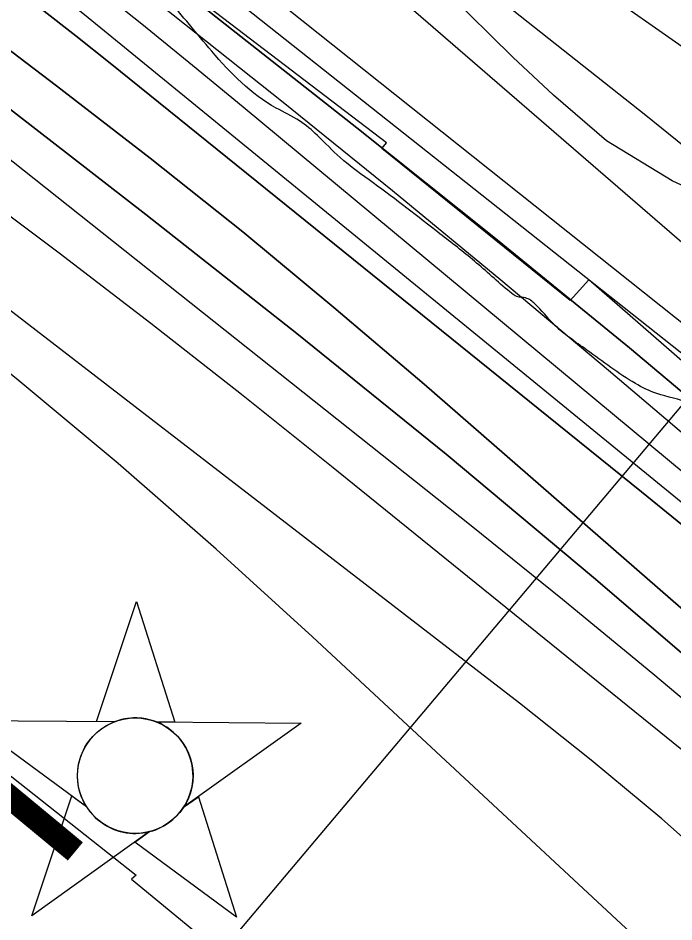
# Model space of a CAD drawing. Extents: x 3355677 to 3393573, y 612928 to 638357.
# Drawn here: x 3375969.7 to 3376316.4, y 620346 to 620823.9 of the extents above; entities that cross this region are included whole.
import ezdxf

# ---------------------------------------------------------------- set-up
doc = ezdxf.new("R2010")
doc.units = 0
for name, color, linetype in [('V-CHAN-NAID', 7, 'Continuous'), ('V-RIVR-EDGE', 7, 'Continuous'), ('V-RIVR-RANG', 7, 'Continuous'), ('V-RRAP-RVMT', 7, 'Continuous'), ('V-SITE-VEGE', 7, 'Continuous'), ('V-TOPO-DPTH', 7, 'Continuous'), ('V-TOPO-MAJR', 7, 'Continuous'), ('V-TOPO-MINR', 7, 'Continuous'), ('V-TOPO-WATR', 7, 'Continuous')]:
    doc.layers.add(name, color=color, linetype=linetype)

msp = doc.modelspace()

# ---------------------------------------------------------------- linework, layer by layer
at = {"layer": 'V-CHAN-NAID'}
for points in [[(3376020.72, 620451.83), (3376011.14, 620451.9), (3376032.26, 620515.38), (3376052.48, 620451.61), (3376042.9, 620451.68), (3376041.32, 620452.25), (3376039.23, 620452.87), (3376037.19, 620453.32), (3376035.15, 620453.63), (3376033.98, 620453.75), (3376032.45, 620453.83), (3376030.73, 620453.83), (3376029.36, 620453.76), (3376027.45, 620453.55), (3376026.08, 620453.33), (3376024.3, 620452.95), (3376022.77, 620452.53), (3376021.74, 620452.2)], [(3376020.72, 620451.83), (3375944.23, 620452.37), (3376005.8, 620406.97), (3376004.68, 620408.88), (3376003.87, 620410.51), (3376003.05, 620412.48), (3376002.35, 620414.53), (3376001.99, 620415.86), (3376001.63, 620417.48), (3376001.38, 620418.93), (3376001.19, 620420.53), (3376001.08, 620422.26), (3376001.07, 620423.84), (3376001.18, 620425.92), (3376001.36, 620427.54), (3376001.75, 620429.74), (3376002.24, 620431.66), (3376002.84, 620433.55), (3376003.49, 620435.23), (3376004.22, 620436.82), (3376005.04, 620438.35), (3376006.1, 620440.09), (3376007.13, 620441.56), (3376008.13, 620442.83), (3376009.13, 620443.97), (3376010.44, 620445.31), (3376011.49, 620446.27), (3376013.21, 620447.67), (3376014.42, 620448.54), (3376016.1, 620449.61), (3376017.84, 620450.56), (3376019.28, 620451.24)], [(3376042.9, 620451.68), (3376119.39, 620451.13), (3376057.19, 620406.61), (3376058.1, 620408.1), (3376059.08, 620409.95), (3376059.79, 620411.53), (3376060.53, 620413.49), (3376061.08, 620415.27), (3376061.47, 620416.91), (3376061.83, 620418.92), (3376062.02, 620420.49), (3376062.14, 620422.7), (3376062.11, 620424.76), (3376061.93, 620426.98), (3376061.66, 620428.74), (3376061.17, 620430.97), (3376060.53, 620433.11), (3376059.78, 620435.09), (3376059.13, 620436.54), (3376058.12, 620438.45), (3376057.06, 620440.17), (3376055.85, 620441.88), (3376054.59, 620443.42), (3376053.31, 620444.78), (3376051.68, 620446.31), (3376049.94, 620447.72), (3376048.26, 620448.9), (3376046.37, 620450.03), (3376044.9, 620450.8)], [(3376039.16, 620393.7), (3375976.95, 620349.18), (3375998.08, 620412.67), (3376005.8, 620406.97), (3376006.43, 620406.01), (3376007.81, 620404.15), (3376009.03, 620402.74), (3376010.49, 620401.23), (3376011.88, 620399.98), (3376013.34, 620398.83), (3376014.74, 620397.84), (3376016.42, 620396.8), (3376018.13, 620395.89), (3376019.92, 620395.08), (3376021.37, 620394.53), (3376023, 620394), (3376025.22, 620393.43), (3376026.75, 620393.15), (3376028.78, 620392.89), (3376030.32, 620392.78), (3376032.18, 620392.76), (3376033.87, 620392.84), (3376035.58, 620393.02), (3376037.48, 620393.33)], [(3376057.19, 620406.61), (3376064.98, 620412.19), (3376085.21, 620348.41), (3376031.36, 620388.12), (3376039.16, 620393.7), (3376040.82, 620394.18), (3376042.43, 620394.74), (3376044.59, 620395.65), (3376046.33, 620396.54), (3376048.19, 620397.65), (3376049.93, 620398.86), (3376051.48, 620400.11), (3376052.77, 620401.28), (3376054.16, 620402.7), (3376055.36, 620404.1), (3376056.48, 620405.57)]]:
    msp.add_lwpolyline(points, close=True, dxfattribs=at)
msp.add_circle((3376031.61, 620423.3), 30.54, dxfattribs=at)
at = {"layer": 'V-RIVR-EDGE'}
msp.add_spline([(3378516.49, 618361.05), (3378507.6, 618370.69), (3378490.73, 618386.23), (3378471.74, 618402.14), (3378446.08, 618427.92), (3378423.59, 618453.7), (3378402.15, 618477.72), (3378364.89, 618515.51), (3378349.43, 618530.35), (3378342.04, 618535.3), (3378334.65, 618539.2), (3378327.62, 618546.97), (3378322.71, 618554.38), (3378318.84, 618559.67), (3378306.54, 618572.39), (3378288.96, 618586.53), (3378281.23, 618596.41), (3378275.96, 618603.83), (3378258.04, 618621.84), (3378254.18, 618629.96), (3378247.86, 618638.78), (3378236.96, 618650.79), (3378233.81, 618657.14), (3378231.35, 618661.38), (3378222.57, 618670.56), (3378197.97, 618699.87), (3378183.21, 618714), (3378173.72, 618726.71), (3378162.47, 618734.49), (3378158.95, 618737.67), (3378158.61, 618741.54), (3378158.26, 618744.72), (3378155.81, 618749.66), (3378152.29, 618753.19), (3378146.31, 618755.67), (3378143.5, 618758.85), (3378140, 618769.43), (3378130.53, 618786.72), (3378121.05, 618799.43), (3378116.48, 618802.96), (3378111.54, 618803.33), (3378106.96, 618803.69), (3378107.68, 618808.27), (3378105.22, 618811.8), (3378096.08, 618818.87), (3378090.1, 618823.82), (3378078.84, 618830.54), (3378077.08, 618832.66), (3378071.83, 618844.3), (3378067.97, 618853.12), (3378067.98, 618856.29), (3378066.58, 618858.76), (3378058.13, 618863.01), (3378052.16, 618871.83), (3378044.1, 618888.77), (3378037.43, 618898.65), (3378027.59, 618911.01), (3378012.81, 618918.45), (3378000.84, 618924.11), (3377993.11, 618932.59), (3377988.55, 618941.06), (3377985.4, 618949.52), (3377982.24, 618954.46), (3377974.51, 618963.29), (3377969.24, 618967.89), (3377966.79, 618973.88), (3377960.81, 618977.77), (3377955.52, 618978.84), (3377954.83, 618983.07), (3377951.31, 618985.9), (3377937.58, 618991.22), (3377933.72, 618995.46), (3377918.25, 619012.76), (3377900.33, 619032.19), (3377899.99, 619037.47), (3377897.54, 619041.71), (3377893.67, 619045.59), (3377886.27, 619044.91), (3377882.39, 619044.92), (3377878.87, 619047.39), (3377875.72, 619053.74), (3377866.93, 619063.28), (3377843.02, 619083.78), (3377840.22, 619089.42), (3377839.18, 619096.12), (3377836.71, 619097.89), (3377833.19, 619098.25), (3377832.49, 619100.01), (3377831.44, 619103.89), (3377828.98, 619106.01), (3377820.18, 619110.97), (3377809.64, 619121.21), (3377795.58, 619135.69), (3377778.71, 619154.76), (3377773.79, 619160.41), (3377758.67, 619171.37), (3377751.64, 619178.79), (3377734.41, 619195.04), (3377715.08, 619215.53), (3377698.93, 619236.36), (3377689.44, 619246.6), (3377686.28, 619253.66), (3377675.73, 619259.67), (3377669.05, 619265.33), (3377666.24, 619269.92), (3377662.02, 619272.39), (3377656.38, 619274.17), (3377649.7, 619279.47), (3377628.6, 619296.08), (3377619.46, 619304.56), (3377610.32, 619314.45), (3377594.85, 619326.47), (3377585.71, 619336.01), (3377577.62, 619344.49), (3377561.44, 619355.45), (3377551.95, 619364.63), (3377544.22, 619374.17), (3377540.72, 619384.04), (3377539.32, 619385.81), (3377536.15, 619386.87), (3377528.75, 619389.01), (3377525.59, 619391.83), (3377523.49, 619398.53), (3377519.99, 619409.11), (3377509.1, 619421.12), (3377504.18, 619425.71), (3377489.74, 619431.04), (3377482.35, 619435.28), (3377478.49, 619440.93), (3377476.38, 619443.05), (3377471.46, 619446.94), (3377465.14, 619455.41), (3377463.39, 619460), (3377454.25, 619470.59), (3377432.47, 619495.66), (3377419.12, 619513.31), (3377396.28, 619540.15), (3377376.96, 619562.4), (3377360.09, 619581.12), (3377353.41, 619589.94), (3377348.5, 619598.76), (3377341.83, 619607.59), (3377323.55, 619623.49), (3377313.35, 619633.38), (3377305.61, 619638.33), (3377297.52, 619644.7), (3377297.53, 619647.87), (3377297.54, 619650.69), (3377294.03, 619656.69), (3377285.24, 619666.58), (3377279.28, 619677.16), (3377274.01, 619683.52), (3377265.56, 619688.47), (3377258.89, 619694.83), (3377253.62, 619705.06), (3377251.89, 619714.93), (3377248.03, 619720.93), (3377245.57, 619724.46), (3377241.7, 619727.64), (3377232.89, 619728.37), (3377223.38, 619730.86), (3377212.47, 619733.35), (3377204.37, 619737.6), (3377200.86, 619740.08), (3377195.22, 619741.15), (3377185.71, 619741.17), (3377172.33, 619748.61), (3377155.8, 619761.33), (3377143.16, 619778.28), (3377132.62, 619792.4), (3377131.93, 619797.33), (3377130.18, 619802.27), (3377123.51, 619811.1), (3377116.49, 619822.04), (3377110.17, 619832.98), (3377098.6, 619854.85), (3377095.09, 619862.97), (3377087.73, 619876.73), (3377081.41, 619884.85), (3377075.78, 619891.2), (3377063.5, 619909.91), (3377063.15, 619913.08), (3377058.59, 619921.55), (3377041.74, 619947.67), (3377035.78, 619957.9), (3377024.88, 619970.26), (3377017.51, 619982.26), (3377008.73, 619991.09), (3377000.99, 619999.22), (3376998.89, 620003.1), (3376997.85, 620008.39), (3376993.28, 620014.39), (3376981.69, 620029.57), (3376966.57, 620041.59), (3376947.93, 620056.08), (3376931.04, 620066.69), (3376914.5, 620075.54), (3376905.71, 620081.91), (3376896.22, 620095.67), (3376889.56, 620109.08), (3376877.63, 620128.14), (3376863.24, 620153.19), (3376850.61, 620175.78), (3376840.44, 620195.18), (3376834.13, 620206.12), (3376830.62, 620213.88), (3376827.11, 620219.88), (3376766.3, 620280.64), (3376733.96, 620311.73), (3376710.76, 620332.22), (3376680.51, 620356.61), (3376664.69, 620368.98), (3376652.37, 620376.06), (3376623.52, 620393.4), (3376605.58, 620405.78), (3376585.52, 620418.86), (3376578.14, 620424.17), (3376571.8, 620428.06), (3376565.46, 620427.02), (3376541.18, 620440.12), (3376536.96, 620446.47), (3376535.22, 620453.17), (3376537.71, 620461.97), (3376537.72, 620466.2), (3376535.61, 620469.03), (3376529.98, 620470.8), (3376523.63, 620470.11), (3376520.11, 620471.53), (3376509.21, 620481.07), (3376501.13, 620489.55), (3376495.52, 620499.78), (3376489.55, 620510.72), (3376487.1, 620514.95), (3376486.05, 620518.13), (3376484.29, 620520.6), (3376464.95, 620537.91), (3376449.83, 620547.47), (3376433.64, 620556.31), (3376408.32, 620577.17), (3376393.54, 620585.66), (3376376.29, 620593.81), (3376351.66, 620606.2), (3376335.11, 620613.29), (3376324.56, 620620.01), (3376307.31, 620625.34), (3376296.04, 620630.65), (3376270.36, 620648.34), (3376252.78, 620662.12), (3376242.94, 620672.72), (3376238.01, 620675.9), (3376233.43, 620676.62), (3376229.56, 620679.09), (3376210.93, 620695.35), (3376192.64, 620709.84), (3376157.47, 620736.71), (3376139.88, 620750.14), (3376127.93, 620761.8), (3376118.44, 620769.58), (3376106.12, 620776.3), (3376072.01, 620806.34), (3376048.47, 620834.23), (3376004.89, 620878.04), (3375983.1, 620902.76), (3375960.97, 620929.59), (3375953.95, 620939.83), (3375949.03, 620948.3), (3375944.83, 620957.82), (3375936.05, 620971.59), (3375912.87, 621001.6), (3375906.89, 621006.9), (3375899.52, 621016.43), (3375896.01, 621023.48), (3375881.26, 621042.55), (3375856.32, 621075.38), (3375835.59, 621097.28), (3375809.57, 621122.72), (3375786.01, 621142.15), (3375742.74, 621169.75), (3375706.5, 621193.09), (3375654.8, 621233.74), (3375605.57, 621273.68), (3375571.82, 621307.24), (3375559.88, 621321.37), (3375554.61, 621330.89), (3375550.75, 621336.89), (3375547.94, 621339.72), (3375541.25, 621342.56), (3375536.33, 621345.74), (3375533.51, 621347.86), (3375528.24, 621352.81), (3375524.03, 621359.16), (3375521.22, 621361.99), (3375518.76, 621365.16), (3375514.54, 621369.76), (3375499.05, 621375.43), (3375478.63, 621382.53), (3375451.52, 621393.17), (3375434.62, 621398.5), (3375424.77, 621404.51), (3375412.44, 621407.36), (3375405.76, 621410.55), (3375395.2, 621414.45), (3375385.69, 621417.29), (3375374.07, 621420.49), (3375363.5, 621420.87), (3375351.51, 621419.14), (3375336.69, 621411.07), (3375326.11, 621405.81), (3375315.54, 621405.48), (3375306.73, 621408.33), (3375297.58, 621412.93), (3375285.62, 621419.3), (3375281.41, 621425.65), (3375276.14, 621431.66), (3375271.91, 621433.78), (3375264.16, 621435.21), (3375259.93, 621435.22), (3375254.65, 621435.24), (3375251.48, 621435.24), (3375245.49, 621436.31), (3375239.86, 621437.74), (3375215.21, 621444.49), (3375187.39, 621452.67), (3375156.75, 621461.2), (3375150.77, 621464.74), (3375147.25, 621465.8), (3375142.67, 621466.87), (3375137.39, 621467.94), (3375132.1, 621468.31), (3375129.64, 621468.32), (3375105.35, 621477.18), (3375084.93, 621485.69), (3375080.36, 621489.23), (3375075.08, 621491.35), (3375067.33, 621492.43), (3375058.88, 621497.03), (3375037.06, 621506.95), (3374951.91, 621556.5), (3374890.69, 621595.76), (3374838.99, 621635), (3374815.41, 621649.51), (3374801.34, 621657.65)], degree=3, dxfattribs=at)
at = {"layer": 'V-RIVR-RANG'}
msp.add_line((3376652.61, 621013.66), (3375944.1, 620172.21), dxfattribs=at)
at = {"layer": 'V-RRAP-RVMT'}
for p, q in [((3376164.36, 620757.83), (3376056.96, 620839.92)), ((3376161.99, 620754.97), (3376164.36, 620757.83)), ((3376261.56, 620674.54), (3376161.99, 620754.97)), ((3376271.47, 620685.52), (3376261.56, 620674.54)), ((3376376.18, 620593.98), (3376271.47, 620685.52)), ((3375921.26, 620458.16), (3376032.16, 620370.69)), ((3376032.16, 620370.69), (3376029.59, 620368.63)), ((3376029.59, 620368.63), (3376115.87, 620297.84))]:
    msp.add_line(p, q, dxfattribs=at)
at = {"layer": 'V-SITE-VEGE'}
msp.add_lwpolyline([(3376669.45, 620648.22), (3376629.16, 620620.01), (3376603.63, 620610.94), (3376576.88, 620606.61), (3376551.86, 620611.22), (3376523.25, 620619.38), (3376468.95, 620644.64), (3376415.76, 620683.59), (3376385.27, 620706.61), (3376354.85, 620719.52), (3376315.47, 620737.73), (3376280.83, 620758.94), (3376252.72, 620783.16), (3376231.18, 620803.27), (3376196.46, 620837.57)], dxfattribs=at)
at = {"layer": 'V-TOPO-DPTH'}
for points in [[(3376892.47, 620016.68), (3376573.41, 620371.98), (3376564.86, 620380.06), (3376556.2, 620388), (3376547.35, 620395.75), (3376538.39, 620403.37), (3376088.7, 620776.85), (3376061.95, 620798.86), (3376035.07, 620820.71), (3376007.98, 620842.31), (3375980.77, 620863.75), (3375935.08, 620899.39), (3375930.58, 620902.85), (3375926.05, 620906.25), (3375921.46, 620909.59), (3375916.83, 620912.87), (3375876.61, 620940.98), (3375851.78, 620958.17), (3375826.84, 620975.21), (3375801.75, 620992.02), (3375776.56, 621008.69), (3375168.27, 621407.35)], [(3376892.47, 620016.68), (3376573.41, 620371.98), (3376564.86, 620380.06), (3376556.2, 620388), (3376547.35, 620395.75), (3376538.39, 620403.37), (3376088.7, 620776.85), (3376061.95, 620798.86), (3376035.07, 620820.71), (3376007.98, 620842.31), (3375980.77, 620863.75), (3375935.08, 620899.39), (3375930.58, 620902.85), (3375926.05, 620906.25), (3375921.46, 620909.59), (3375916.83, 620912.87), (3375876.61, 620940.98), (3375851.78, 620958.17), (3375826.84, 620975.21), (3375801.75, 620992.02), (3375776.56, 621008.69), (3375168.27, 621407.35)], [(3377196.86, 619789.73), (3376629.45, 620400.83), (3376612.91, 620417.53), (3376596.2, 620434.03), (3376579.21, 620450.26), (3376562.03, 620466.29), (3376544.56, 620481.99), (3376526.87, 620497.45), (3376508.86, 620512.53), (3376490.64, 620527.35), (3376012.7, 620907.86), (3375986.52, 620928.29), (3375960.09, 620948.38), (3375933.27, 620967.95), (3375906.19, 620987.18), (3375484.06, 621280.81)], [(3375606.37, 621160.19), (3375691.17, 621102.89), (3375775.49, 621044.88), (3375911.53, 620950.05), (3375927.38, 620938.79), (3375943.09, 620927.35), (3375958.6, 620915.63), (3375973.97, 620903.73), (3376148.82, 620765.84), (3376221.1, 620707.99), (3376292.82, 620649.46), (3376363.68, 620589.9), (3376433.98, 620529.66), (3376536.16, 620440.81), (3376554.76, 620424.28), (3376573.12, 620407.49), (3376591.11, 620390.31), (3377053.83, 619864.54)], [(3375606.37, 621160.19), (3375691.17, 621102.89), (3375775.49, 621044.88), (3375911.53, 620950.05), (3375927.38, 620938.79), (3375943.09, 620927.35), (3375958.6, 620915.63), (3375973.97, 620903.73), (3376148.82, 620765.84), (3376221.1, 620707.99), (3376292.82, 620649.46), (3376363.68, 620589.9), (3376433.98, 620529.66), (3376536.16, 620440.81), (3376554.76, 620424.28), (3376573.12, 620407.49), (3376591.11, 620390.31), (3377053.83, 619864.54)], [(3375541.68, 621100.12), (3375622, 621045.96), (3375844.21, 620894.94), (3375867.08, 620879.14), (3375889.77, 620863.12), (3375912.22, 620846.74), (3375934.51, 620830.14), (3375990.04, 620788.11), (3376039.56, 620749.82), (3376088.53, 620710.86), (3376136.68, 620670.89), (3376184.29, 620630.25), (3376469.44, 620381.72), (3376492.29, 620361.29), (3376514.78, 620340.47), (3376536.74, 620319.08), (3376558.33, 620297.32), (3376672.9, 620178.87)], [(3375541.68, 621100.12), (3375622, 621045.96), (3375844.21, 620894.94), (3375867.08, 620879.14), (3375889.77, 620863.12), (3375912.22, 620846.74), (3375934.51, 620830.14), (3375990.04, 620788.11), (3376039.56, 620749.82), (3376088.53, 620710.86), (3376136.68, 620670.89), (3376184.29, 620630.25), (3376469.44, 620381.72), (3376492.29, 620361.29), (3376514.78, 620340.47), (3376536.74, 620319.08), (3376558.33, 620297.32), (3376672.9, 620178.87)], [(3376196.02, 620593.31), (3376116.97, 620657.14), (3376037.17, 620720.06), (3375900.19, 620826.14), (3375887.47, 620835.83), (3375874.64, 620845.39), (3375861.67, 620854.74), (3375848.6, 620863.96), (3375740.94, 620938.58), (3375673.7, 620984.62), (3375606.12, 621030.14)], [(3375606.12, 621030.14), (3375673.7, 620984.62), (3375740.94, 620938.58), (3375848.6, 620863.96), (3375861.67, 620854.74), (3375874.64, 620845.39), (3375887.47, 620835.83), (3375900.19, 620826.14), (3376037.17, 620720.06), (3376116.97, 620657.14), (3376196.02, 620593.31)], [(3375981.92, 620828.74), (3376000.17, 620814.45), (3376018.29, 620800.01), (3376250.08, 620613.08), (3376299.19, 620573.38), (3376348.25, 620533.62), (3376397.22, 620493.75), (3376446.13, 620453.81), (3376540.54, 620376.54), (3376542.19, 620375.17), (3376543.82, 620373.76), (3376546.98, 620370.86), (3376558.97, 620359.43), (3376566.4, 620352.12), (3376573.68, 620344.66), (3376580.73, 620336.98), (3376587.61, 620329.16), (3376593.19, 620322.62), (3376602.77, 620311.43), (3377065.84, 619787.52)], [(3377065.84, 619787.52), (3376602.77, 620311.43), (3376593.19, 620322.62), (3376587.61, 620329.16), (3376580.73, 620336.98), (3376573.68, 620344.66), (3376566.4, 620352.12), (3376558.97, 620359.43), (3376546.98, 620370.86), (3376543.82, 620373.76), (3376542.19, 620375.17), (3376540.54, 620376.54), (3376446.13, 620453.81), (3376397.22, 620493.75), (3376348.25, 620533.62), (3376299.19, 620573.38), (3376250.08, 620613.08), (3376018.29, 620800.01), (3376000.17, 620814.45), (3375981.92, 620828.74)], [(3376821.66, 619991.29), (3376535.03, 620296.72), (3376519.5, 620312.36), (3376503.72, 620327.72), (3376487.55, 620342.68), (3376471.12, 620357.38), (3376351.13, 620462), (3376273.95, 620528.11), (3376196.02, 620593.31)], [(3376196.02, 620593.31), (3376273.95, 620528.11), (3376351.13, 620462), (3376471.12, 620357.38), (3376487.55, 620342.68), (3376503.72, 620327.72), (3376519.5, 620312.36), (3376535.03, 620296.72), (3376821.66, 619991.29)]]:
    msp.add_lwpolyline(points, dxfattribs=at)
at = {"layer": 'V-TOPO-MAJR'}
for points in [[(3376683.28, 620572.93), (3376662.36, 620587.59), (3376556.41, 620653.44), (3376482.02, 620700.68), (3376408.26, 620748.88), (3376335.46, 620798.51), (3376263.3, 620849.09), (3376051.78, 621000.45), (3376036.1, 621011.84), (3376020.53, 621023.38), (3376005.13, 621035.15), (3375989.84, 621047.07), (3375416.31, 621597.65)], [(3376305.31, 620477.21), (3376257.42, 620516.51), (3376209.16, 620555.36), (3375871.87, 620823.1), (3375866.99, 620826.91), (3375862.07, 620830.66), (3375857.1, 620834.34), (3375852.08, 620837.96), (3375804.16, 620871.98), (3375774.99, 620892.34), (3375745.6, 620912.38), (3375715.9, 620931.94), (3375685.99, 620951.18), (3375378.01, 621145.79)], [(3376754.83, 620028.99), (3376590.84, 620213.83), (3376558.43, 620247.86), (3376511.71, 620296.1), (3376502.26, 620305.62), (3376492.65, 620314.97), (3376482.81, 620324.08), (3376472.81, 620333.03), (3376399.63, 620396.85), (3376352.66, 620437.25), (3376305.31, 620477.21)]]:
    msp.add_lwpolyline(points, dxfattribs=at)
at = {"layer": 'V-TOPO-MINR'}
for points in [[(3376892.47, 620016.68), (3376573.41, 620371.98), (3376564.86, 620380.06), (3376556.2, 620388), (3376547.35, 620395.75), (3376538.39, 620403.37), (3376088.7, 620776.85), (3376061.95, 620798.86), (3376035.07, 620820.71), (3376007.98, 620842.31), (3375980.77, 620863.75), (3375935.08, 620899.39), (3375930.58, 620902.85), (3375926.05, 620906.25), (3375921.46, 620909.59), (3375916.83, 620912.87), (3375876.61, 620940.98), (3375851.78, 620958.17), (3375826.84, 620975.21), (3375801.75, 620992.02), (3375776.56, 621008.69), (3375168.27, 621407.35)], [(3376674.39, 620447.69), (3376656.78, 620465.57), (3376638.89, 620483.13), (3376620.55, 620500.24), (3376601.91, 620517.03), (3376506.01, 620601.26), (3376438.67, 620659.3), (3376370.63, 620716.48), (3376301.54, 620772.39), (3376231.74, 620827.44), (3376032.82, 620981.34), (3376018.55, 620992.27), (3376004.2, 621003.11), (3375989.76, 621013.8), (3375975.24, 621024.41), (3375813.61, 621141.21), (3375720.6, 621207.12), (3375626.79, 621271.84), (3375531.79, 621334.8)], [(3376915.71, 619969.53), (3376595.99, 620336.39), (3376559.23, 620371.43), (3376554.42, 620375.92), (3376549.53, 620380.33), (3376544.54, 620384.63), (3376539.49, 620388.86), (3376006.78, 620823.97), (3375993.77, 620834.58), (3375980.74, 620845.16), (3375967.69, 620855.72), (3375954.62, 620866.26), (3375933.87, 620882.95), (3375931.16, 620885.11), (3375928.42, 620887.24), (3375925.66, 620889.33), (3375922.87, 620891.41), (3375920.06, 620893.44), (3375917.23, 620895.44), (3375914.38, 620897.41), (3375911.5, 620899.34), (3375268.37, 621326)], [(3377196.86, 619789.73), (3376629.45, 620400.83), (3376612.91, 620417.53), (3376596.2, 620434.03), (3376579.21, 620450.26), (3376562.03, 620466.29), (3376544.56, 620481.99), (3376526.87, 620497.45), (3376508.86, 620512.53), (3376490.64, 620527.35), (3376012.7, 620907.86), (3375986.52, 620928.29), (3375960.09, 620948.38), (3375933.27, 620967.95), (3375906.19, 620987.18), (3375484.06, 621280.81)], [(3377125.39, 619805.6), (3376607.2, 620396.53), (3376583.59, 620419.57), (3376559.51, 620442.12), (3376535.12, 620464.34), (3376498.97, 620496.61), (3376455.94, 620534.33), (3376412.48, 620571.55), (3376368.38, 620607.99), (3376323.84, 620643.93), (3375993.35, 620905.82), (3375972.57, 620921.97), (3375951.59, 620937.87), (3375930.32, 620953.37), (3375908.86, 620968.62), (3375648.15, 621150.17), (3375573.5, 621201.37)], [(3377009.44, 619897.17), (3376564.05, 620397.04), (3376550.74, 620408.94), (3376537.26, 620420.64), (3376281.82, 620637.53), (3376224.92, 620685.28), (3376167.65, 620732.57), (3376109.84, 620779.2), (3376051.67, 620825.39), (3375954.54, 620901.58), (3375944.6, 620909.25), (3375934.57, 620916.81), (3375924.42, 620924.19), (3375914.19, 620931.46), (3375825.75, 620993.19), (3375771.03, 621030.94), (3375716.05, 621068.3), (3375660.67, 621105.06), (3375605.03, 621141.43)], [(3376672.9, 620178.87), (3376558.33, 620297.32), (3376536.74, 620319.08), (3376514.78, 620340.47), (3376492.29, 620361.29), (3376469.44, 620381.72), (3376184.29, 620630.25), (3376136.68, 620670.89), (3376088.53, 620710.86), (3376039.56, 620749.82), (3375990.04, 620788.11), (3375934.51, 620830.14), (3375912.22, 620846.74), (3375889.77, 620863.12), (3375867.08, 620879.14), (3375844.21, 620894.94), (3375622, 621045.96), (3375541.68, 621100.12)], [(3376481.58, 620302.22), (3376478.06, 620305.48), (3376474.49, 620308.67), (3376448.3, 620331.51), (3376431.52, 620345.99), (3376414.63, 620360.34), (3376397.58, 620374.51), (3376380.42, 620388.54), (3376135.4, 620586.75), (3376087.74, 620624.81), (3376039.76, 620662.46), (3375991.3, 620699.49), (3375942.52, 620736.11), (3375912.09, 620758.66), (3375878.03, 620783.32), (3375843.62, 620807.46), (3375808.68, 620830.84), (3375773.4, 620853.71), (3375466.33, 621047.92)], [(3375606.12, 621030.14), (3375673.7, 620984.62), (3375740.94, 620938.58), (3375848.6, 620863.96), (3375861.67, 620854.74), (3375874.64, 620845.39), (3375887.47, 620835.83), (3375900.19, 620826.14), (3376037.17, 620720.06), (3376116.97, 620657.14), (3376196.02, 620593.31)], [(3376667.23, 620398.84), (3376653.64, 620412.4), (3376639.98, 620425.89), (3376618.9, 620446.52), (3376615.69, 620449.61), (3376612.44, 620452.66), (3376609.13, 620455.64), (3376605.79, 620458.59), (3376142.2, 620859.58)], [(3377065.84, 619787.52), (3376602.77, 620311.43), (3376593.19, 620322.62), (3376587.61, 620329.16), (3376580.73, 620336.98), (3376573.68, 620344.66), (3376566.4, 620352.12), (3376558.97, 620359.43), (3376546.98, 620370.86), (3376543.82, 620373.76), (3376542.19, 620375.17), (3376540.54, 620376.54), (3376446.13, 620453.81), (3376397.22, 620493.75), (3376348.25, 620533.62), (3376299.19, 620573.38), (3376250.08, 620613.08), (3376018.29, 620800.01), (3376000.17, 620814.45), (3375981.92, 620828.74)], [(3376952.01, 619637.45), (3376428.22, 620289.97), (3376405.51, 620312.7), (3376381.84, 620335.32), (3376346.25, 620368.27), (3376309.98, 620400.45), (3376272.71, 620431.45), (3376234.76, 620461.66), (3375859.79, 620750.63), (3375840.85, 620764.89), (3375821.7, 620778.86)], [(3376910.68, 619636.35), (3376446.98, 620188.35), (3376444.24, 620192.48), (3376441.28, 620196.45), (3376438.16, 620200.32), (3376421.71, 620219.62), (3376418.69, 620223.04), (3376415.59, 620226.39), (3376412.38, 620229.62), (3376409.1, 620232.79), (3376125.33, 620496.72), (3376074.34, 620542.98), (3376022.61, 620588.38), (3375969.77, 620632.47), (3375916.19, 620675.71), (3375826.68, 620746.11), (3375817.2, 620753.37), (3375807.61, 620760.46)], [(3376196.02, 620593.31), (3376273.95, 620528.11), (3376351.13, 620462), (3376471.12, 620357.38), (3376487.55, 620342.68), (3376503.72, 620327.72), (3376519.5, 620312.36), (3376535.03, 620296.72), (3376821.66, 619991.29)]]:
    msp.add_lwpolyline(points, dxfattribs=at)
at = {"layer": 'V-TOPO-WATR'}
msp.add_lwpolyline([(3377053.83, 619864.54), (3376591.11, 620390.31), (3376573.12, 620407.49), (3376554.76, 620424.28), (3376536.16, 620440.81), (3376433.98, 620529.66), (3376363.68, 620589.9), (3376292.82, 620649.46), (3376221.1, 620707.99), (3376148.82, 620765.84), (3375973.97, 620903.73), (3375958.6, 620915.63), (3375943.09, 620927.35), (3375927.38, 620938.79), (3375911.53, 620950.05), (3375775.49, 621044.88), (3375691.17, 621102.89), (3375606.37, 621160.19)], dxfattribs=at)

# ---------------------------------------------------------------- texts
at = {"layer": 'V-CHAN-NAID'}
msp.add_text('MOORING BUOY WITH ', height=100, rotation=50.3616, dxfattribs=at).set_placement((3375086.74, 619280.87))

doc.saveas('drawing.dxf')
